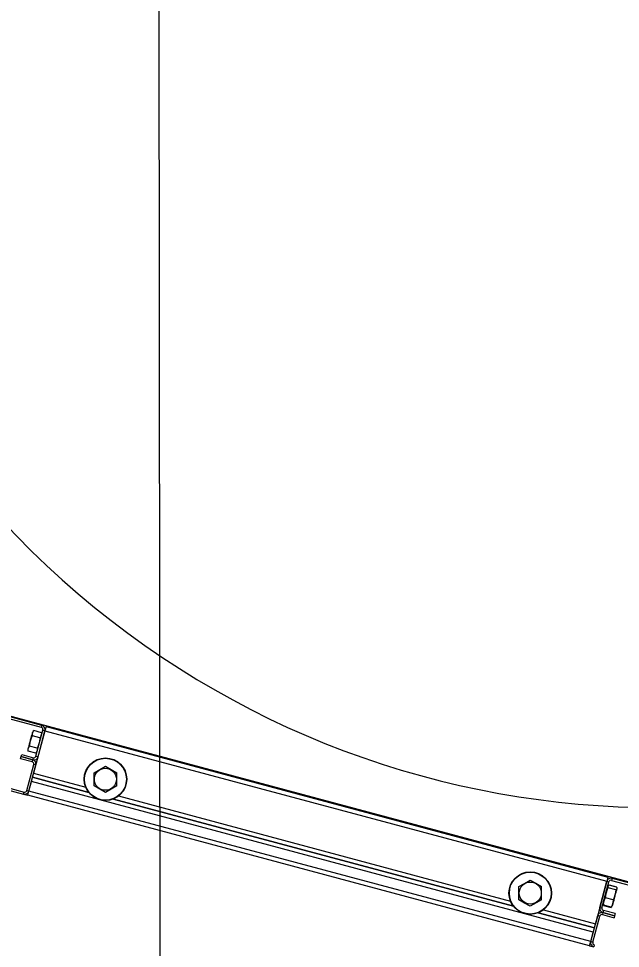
# Model space of a CAD drawing. Extents: x -264205 to -263659, y -1242401 to -1242060.
# Drawn here: x -263795.51 to -263795.107, y -1242207.417 to -1242206.795 of the extents above; entities that cross this region are included whole.
import ezdxf

# ---------------------------------------------------------------- set-up
doc = ezdxf.new("R2010")
doc.units = 0
doc.layers.add('KFA_SO_10-1_PLACHTY', color=7, linetype='Continuous')
doc.layers.add('SITUACIA_DSP_2D', color=7, linetype='Continuous')

msp = doc.modelspace()

# ---------------------------------------------------------------- linework, layer by layer
at = {"layer": 'KFA_SO_10-1_PLACHTY'}
msp.add_lwpolyline([(-263795.396, -1242226.823), (-263795.427, -1242195.892), (-263795.456, -1242167.905), (-263795.427, -1242160.909), (-263795.402, -1242132.887), (-263795.428, -1242101.98)], dxfattribs=at)
at = {"layer": 'SITUACIA_DSP_2D'}
for p, q in [((-263795.49484, -1242207.26955), (-263795.5811, -1242207.24644)), ((-263795.49447, -1242207.26817), (-263795.58073, -1242207.24506)), ((-263795.0819, -1242207.37826), (-263795.53244, -1242207.25754)), ((-263795.50134, -1242207.27434), (-263795.50162, -1242207.2754)), ((-263795.50112, -1242207.27354), (-263795.50134, -1242207.27434)), ((-263795.50099, -1242207.27303), (-263795.50112, -1242207.27354)), ((-263795.50094, -1242207.27286), (-263795.50099, -1242207.27303)), ((-263795.50092, -1242207.27505), (-263795.5009, -1242207.27353)), ((-263795.5009, -1242207.27353), (-263795.50033, -1242207.27209)), ((-263795.50033, -1242207.27209), (-263795.5, -1242207.2716)), ((-263795.49246, -1242207.27166), (-263795.50008, -1242207.30011)), ((-263795.49489, -1242207.27297), (-263795.5, -1242207.2716)), ((-263795.4985, -1242207.28873), (-263795.49383, -1242207.27129)), ((-263795.49713, -1242207.2891), (-263795.49246, -1242207.27166)), ((-263795.49489, -1242207.27297), (-263795.49491, -1242207.27449)), ((-263795.49484, -1242207.26955), (-263795.49447, -1242207.26817)), ((-263795.49246, -1242207.27166), (-263795.49383, -1242207.27129)), ((-263795.49231, -1242207.27113), (-263795.49246, -1242207.27166)), ((-263795.49246, -1242207.27166), (-263795.11623, -1242207.37247)), ((-263795.49217, -1242207.27061), (-263795.49231, -1242207.27113)), ((-263795.49205, -1242207.27013), (-263795.49217, -1242207.27061)), ((-263795.49193, -1242207.26972), (-263795.49205, -1242207.27013)), ((-263795.49184, -1242207.26937), (-263795.49193, -1242207.26972)), ((-263795.49178, -1242207.26912), (-263795.49184, -1242207.26937)), ((-263795.49173, -1242207.26896), (-263795.49178, -1242207.26912)), ((-263795.49172, -1242207.26891), (-263795.49173, -1242207.26896)), ((-263795.49172, -1242207.26891), (-263795.11549, -1242207.36972)), ((-263795.50268, -1242207.27937), (-263795.50303, -1242207.28067)), ((-263795.50269, -1242207.28101), (-263795.50219, -1242207.27832)), ((-263795.50232, -1242207.278), (-263795.50268, -1242207.27937)), ((-263795.50195, -1242207.27665), (-263795.50232, -1242207.278)), ((-263795.50219, -1242207.27832), (-263795.50122, -1242207.27567)), ((-263795.50162, -1242207.2754), (-263795.50195, -1242207.27665)), ((-263795.50122, -1242207.27567), (-263795.50092, -1242207.27505)), ((-263795.49581, -1242207.27642), (-263795.50092, -1242207.27505)), ((-263795.49632, -1242207.27981), (-263795.49726, -1242207.28247)), ((-263795.49587, -1242207.27711), (-263795.49632, -1242207.27981)), ((-263795.49581, -1242207.27642), (-263795.49587, -1242207.27711)), ((-263795.49548, -1242207.27593), (-263795.49581, -1242207.27642)), ((-263795.49491, -1242207.27449), (-263795.49548, -1242207.27593)), ((-263795.50387, -1242207.28378), (-263795.50388, -1242207.28382)), ((-263795.50377, -1242207.28344), (-263795.50387, -1242207.28378)), ((-263795.5036, -1242207.28278), (-263795.50377, -1242207.28344)), ((-263795.50369, -1242207.28538), (-263795.50367, -1242207.28386)), ((-263795.49858, -1242207.28675), (-263795.50369, -1242207.28538)), ((-263795.50367, -1242207.28386), (-263795.5031, -1242207.28242)), ((-263795.50335, -1242207.28184), (-263795.5036, -1242207.28278)), ((-263795.50303, -1242207.28067), (-263795.50335, -1242207.28184)), ((-263795.5031, -1242207.28242), (-263795.50276, -1242207.28194)), ((-263795.50276, -1242207.28194), (-263795.50269, -1242207.28101)), ((-263795.49766, -1242207.2833), (-263795.50276, -1242207.28194)), ((-263795.49825, -1242207.28626), (-263795.49858, -1242207.28675)), ((-263795.49768, -1242207.28483), (-263795.49825, -1242207.28626)), ((-263795.49766, -1242207.2833), (-263795.49768, -1242207.28483)), ((-263795.49726, -1242207.28247), (-263795.49766, -1242207.2833)), ((-263795.59302, -1242207.29094), (-263795.50677, -1242207.31405)), ((-263795.59265, -1242207.28957), (-263795.5064, -1242207.31268)), ((-263795.50879, -1242207.2904), (-263795.50842, -1242207.28902)), ((-263795.50099, -1242207.29249), (-263795.50879, -1242207.2904)), ((-263795.50842, -1242207.28902), (-263795.50805, -1242207.28765)), ((-263795.50842, -1242207.28902), (-263795.50062, -1242207.29111)), ((-263795.50062, -1242207.29111), (-263795.50842, -1242207.28902)), ((-263795.50805, -1242207.28765), (-263795.50025, -1242207.28974)), ((-263795.50099, -1242207.29249), (-263795.50062, -1242207.29111)), ((-263795.50062, -1242207.29111), (-263795.50025, -1242207.28974)), ((-263795.4985, -1242207.28873), (-263795.49713, -1242207.2891)), ((-263795.50465, -1242207.31167), (-263795.49998, -1242207.29424)), ((-263795.50328, -1242207.31204), (-263795.4986, -1242207.2946)), ((-263795.4986, -1242207.2946), (-263795.49998, -1242207.29424)), ((-263795.45958, -1242207.29976), (-263795.45584, -1242207.29759)), ((-263795.45584, -1242207.29759), (-263795.45198, -1242207.29537)), ((-263795.45198, -1242207.29537), (-263795.44824, -1242207.29753)), ((-263795.44824, -1242207.29753), (-263795.44438, -1242207.29976)), ((-263795.50082, -1242207.30286), (-263795.46319, -1242207.31294)), ((-263795.46319, -1242207.31294), (-263795.50082, -1242207.30286)), ((-263795.50008, -1242207.30011), (-263795.46521, -1242207.30945)), ((-263795.45958, -1242207.30086), (-263795.45958, -1242207.29976)), ((-263795.45958, -1242207.30474), (-263795.45958, -1242207.30086)), ((-263795.45958, -1242207.30853), (-263795.45958, -1242207.30474)), ((-263795.44438, -1242207.30086), (-263795.44438, -1242207.29976)), ((-263795.44438, -1242207.30474), (-263795.44438, -1242207.30086)), ((-263795.44438, -1242207.30853), (-263795.44438, -1242207.30474)), ((-263795.50465, -1242207.31167), (-263795.50328, -1242207.31204)), ((-263795.50328, -1242207.31204), (-263795.50155, -1242207.30562)), ((-263795.12533, -1242207.40643), (-263795.50155, -1242207.30562)), ((-263795.45573, -1242207.31076), (-263795.45958, -1242207.30853)), ((-263795.45198, -1242207.31292), (-263795.45573, -1242207.31076)), ((-263795.44813, -1242207.3107), (-263795.45198, -1242207.31292)), ((-263795.44438, -1242207.30853), (-263795.44813, -1242207.3107)), ((-263795.50677, -1242207.31405), (-263795.5064, -1242207.31268)), ((-263795.50677, -1242207.31405), (-263795.50401, -1242207.31479)), ((-263795.50401, -1242207.31479), (-263795.504, -1242207.31474)), ((-263795.12778, -1242207.4156), (-263795.50401, -1242207.31479)), ((-263795.504, -1242207.31474), (-263795.50396, -1242207.31458)), ((-263795.50396, -1242207.31458), (-263795.50389, -1242207.31433)), ((-263795.50389, -1242207.31433), (-263795.5038, -1242207.31399)), ((-263795.5038, -1242207.31399), (-263795.50368, -1242207.31357)), ((-263795.50368, -1242207.31357), (-263795.50356, -1242207.31309)), ((-263795.50356, -1242207.31309), (-263795.50342, -1242207.31258)), ((-263795.50342, -1242207.31258), (-263795.50328, -1242207.31204)), ((-263795.12705, -1242207.41285), (-263795.50328, -1242207.31204)), ((-263795.44668, -1242207.31737), (-263795.17873, -1242207.38917)), ((-263795.17873, -1242207.38917), (-263795.44668, -1242207.31737)), ((-263795.44319, -1242207.31535), (-263795.18074, -1242207.38568)), ((-263795.17512, -1242207.37598), (-263795.17137, -1242207.37382)), ((-263795.17137, -1242207.37382), (-263795.16752, -1242207.37159)), ((-263795.16752, -1242207.37159), (-263795.16377, -1242207.37375)), ((-263795.16377, -1242207.37375), (-263795.15992, -1242207.37598)), ((-263795.11623, -1242207.37247), (-263795.12385, -1242207.40092)), ((-263795.1209, -1242207.38991), (-263795.11623, -1242207.37247)), ((-263795.11952, -1242207.39028), (-263795.11485, -1242207.37284)), ((-263795.11608, -1242207.37194), (-263795.11623, -1242207.37247)), ((-263795.11611, -1242207.37201), (-263795.11623, -1242207.37247)), ((-263795.11485, -1242207.37284), (-263795.11623, -1242207.37247)), ((-263795.11595, -1242207.37142), (-263795.11608, -1242207.37194)), ((-263795.11582, -1242207.37094), (-263795.11595, -1242207.37142)), ((-263795.11571, -1242207.37053), (-263795.11582, -1242207.37094)), ((-263795.11562, -1242207.37018), (-263795.11571, -1242207.37053)), ((-263795.11555, -1242207.36993), (-263795.11562, -1242207.37018)), ((-263795.11551, -1242207.36977), (-263795.11555, -1242207.36993)), ((-263795.11549, -1242207.36972), (-263795.11551, -1242207.36977)), ((-263795.11274, -1242207.37046), (-263795.11311, -1242207.37183)), ((-263795.11311, -1242207.37183), (-263795.08264, -1242207.38)), ((-263795.11274, -1242207.37046), (-263795.08227, -1242207.37862)), ((-263795.17512, -1242207.37708), (-263795.17512, -1242207.37598)), ((-263795.17512, -1242207.38097), (-263795.17512, -1242207.37708)), ((-263795.15992, -1242207.37708), (-263795.15992, -1242207.37598)), ((-263795.15992, -1242207.38097), (-263795.15992, -1242207.37708)), ((-263795.11672, -1242207.38065), (-263795.11579, -1242207.37783)), ((-263795.11579, -1242207.37783), (-263795.11532, -1242207.37684)), ((-263795.11546, -1242207.37589), (-263795.11506, -1242207.37524)), ((-263795.11539, -1242207.37664), (-263795.11546, -1242207.37589)), ((-263795.11532, -1242207.37684), (-263795.11539, -1242207.37664)), ((-263795.11021, -1242207.37821), (-263795.11532, -1242207.37684)), ((-263795.11506, -1242207.37524), (-263795.11484, -1242207.37506)), ((-263795.10973, -1242207.37643), (-263795.11484, -1242207.37506)), ((-263795.11478, -1242207.37482), (-263795.10967, -1242207.37619)), ((-263795.11021, -1242207.37821), (-263795.11059, -1242207.38106)), ((-263795.11034, -1242207.38095), (-263795.11002, -1242207.37978)), ((-263795.11004, -1242207.37807), (-263795.11021, -1242207.37821)), ((-263795.1096, -1242207.37744), (-263795.11004, -1242207.37807)), ((-263795.11002, -1242207.37978), (-263795.10977, -1242207.37883)), ((-263795.10977, -1242207.37883), (-263795.10959, -1242207.37816)), ((-263795.10973, -1242207.37643), (-263795.10963, -1242207.3767)), ((-263795.10963, -1242207.3767), (-263795.1096, -1242207.37744)), ((-263795.10959, -1242207.37816), (-263795.10949, -1242207.3778)), ((-263795.10949, -1242207.3778), (-263795.10948, -1242207.37775)), ((-263795.17512, -1242207.38476), (-263795.17512, -1242207.38097)), ((-263795.17127, -1242207.38698), (-263795.17512, -1242207.38476)), ((-263795.15992, -1242207.38476), (-263795.16367, -1242207.38692)), ((-263795.15992, -1242207.38476), (-263795.15992, -1242207.38097)), ((-263795.1184, -1242207.38836), (-263795.11822, -1242207.38625)), ((-263795.11822, -1242207.38625), (-263795.11749, -1242207.38421)), ((-263795.11749, -1242207.38421), (-263795.1171, -1242207.38349)), ((-263795.1171, -1242207.38349), (-263795.11672, -1242207.38065)), ((-263795.11199, -1242207.38486), (-263795.1171, -1242207.38349)), ((-263795.11199, -1242207.38486), (-263795.11217, -1242207.38697)), ((-263795.11203, -1242207.38727), (-263795.11175, -1242207.38622)), ((-263795.11152, -1242207.38387), (-263795.11199, -1242207.38486)), ((-263795.11175, -1242207.38622), (-263795.11142, -1242207.38498)), ((-263795.11059, -1242207.38106), (-263795.11152, -1242207.38387)), ((-263795.11142, -1242207.38498), (-263795.11106, -1242207.38363)), ((-263795.11106, -1242207.38363), (-263795.11069, -1242207.38226)), ((-263795.11069, -1242207.38226), (-263795.11034, -1242207.38095)), ((-263795.16752, -1242207.38914), (-263795.17127, -1242207.38698)), ((-263795.16367, -1242207.38692), (-263795.16752, -1242207.38914)), ((-263795.15872, -1242207.39158), (-263795.12385, -1242207.40092)), ((-263795.1209, -1242207.38991), (-263795.12102, -1242207.39037)), ((-263795.1209, -1242207.38991), (-263795.11952, -1242207.39028)), ((-263795.11852, -1242207.39202), (-263795.11888, -1242207.3934)), ((-263795.11072, -1242207.39411), (-263795.11852, -1242207.39202)), ((-263795.11851, -1242207.38782), (-263795.11848, -1242207.38816)), ((-263795.11848, -1242207.38816), (-263795.1184, -1242207.38836)), ((-263795.11847, -1242207.3886), (-263795.11336, -1242207.38997)), ((-263795.1133, -1242207.38973), (-263795.1184, -1242207.38836)), ((-263795.1129, -1242207.38902), (-263795.1133, -1242207.38973)), ((-263795.1133, -1242207.38973), (-263795.11313, -1242207.38959)), ((-263795.11313, -1242207.38959), (-263795.11293, -1242207.38931)), ((-263795.11217, -1242207.38697), (-263795.1129, -1242207.38902)), ((-263795.11242, -1242207.38871), (-263795.11237, -1242207.38856)), ((-263795.11237, -1242207.38856), (-263795.11224, -1242207.38806)), ((-263795.11224, -1242207.38806), (-263795.11203, -1242207.38727)), ((-263795.16221, -1242207.39359), (-263795.12459, -1242207.40367)), ((-263795.12459, -1242207.40367), (-263795.16221, -1242207.39359)), ((-263795.12705, -1242207.41285), (-263795.12238, -1242207.39541)), ((-263795.12567, -1242207.41322), (-263795.121, -1242207.39578)), ((-263795.121, -1242207.39578), (-263795.12238, -1242207.39541)), ((-263795.11888, -1242207.3934), (-263795.11925, -1242207.39478)), ((-263795.11925, -1242207.39478), (-263795.11145, -1242207.39687)), ((-263795.11109, -1242207.39549), (-263795.11888, -1242207.3934)), ((-263795.11888, -1242207.3934), (-263795.11109, -1242207.39549)), ((-263795.11109, -1242207.39549), (-263795.11145, -1242207.39687)), ((-263795.11072, -1242207.39411), (-263795.11109, -1242207.39549)), ((-263795.12705, -1242207.41285), (-263795.12533, -1242207.40643)), ((-263795.12778, -1242207.4156), (-263795.12777, -1242207.41555)), ((-263795.12778, -1242207.4156), (-263795.12503, -1242207.41634)), ((-263795.12777, -1242207.41555), (-263795.12773, -1242207.41539)), ((-263795.12773, -1242207.41539), (-263795.12766, -1242207.41514)), ((-263795.12766, -1242207.41514), (-263795.12757, -1242207.4148)), ((-263795.12757, -1242207.4148), (-263795.12746, -1242207.41438)), ((-263795.12746, -1242207.41438), (-263795.12733, -1242207.4139)), ((-263795.12733, -1242207.4139), (-263795.12719, -1242207.41339)), ((-263795.12719, -1242207.41339), (-263795.12705, -1242207.41285)), ((-263795.12705, -1242207.41285), (-263795.12567, -1242207.41322)), ((-263795.12466, -1242207.41496), (-263795.12503, -1242207.41634))]:
    msp.add_line(p, q, dxfattribs=at)
for centre, radius in [((-263795.45198, -1242207.30415), 0.01425), ((-263795.45198, -1242207.30415), 0.01401), ((-263795.45198, -1242207.30415), 0.00739), ((-263795.16752, -1242207.38037), 0.01425), ((-263795.16752, -1242207.38037), 0.01401), ((-263795.16752, -1242207.38037), 0.00739)]:
    msp.add_circle(centre, radius, dxfattribs=at)
for centre, radius, start, end in [((-263795.0819, -1242206.72463), 0.5985, 144.56502, 35.43498), ((-263795.49521, -1242207.27093), 0.00143, 345, 74.99999), ((-263795.49521, -1242207.27093), 0.00285, 345, 74.99999), ((-263795.50136, -1242207.29387), 0.00142, 345, 74.99999), ((-263795.49988, -1242207.28836), 0.00285, 254.99999, 345), ((-263795.50136, -1242207.29387), 0.00285, 345, 74.99999), ((-263795.49988, -1242207.28836), 0.00143, 254.99999, 345), ((-263795.50603, -1242207.3113), 0.00143, 254.99999, 345), ((-263795.50603, -1242207.3113), 0.00285, 254.99999, 345), ((-263795.11348, -1242207.37321), 0.00285, 74.99999, 165), ((-263795.11348, -1242207.37321), 0.00143, 74.99999, 165), ((-263795.11815, -1242207.39065), 0.00285, 165, 254.99999), ((-263795.11815, -1242207.39065), 0.00143, 165, 254.99999), ((-263795.11962, -1242207.39615), 0.00285, 74.99999, 165), ((-263795.11962, -1242207.39615), 0.00143, 74.99999, 165), ((-263795.12429, -1242207.41359), 0.00285, 165, 254.99999), ((-263795.12429, -1242207.41359), 0.00143, 165, 254.99999)]:
    msp.add_arc(centre, radius, start, end, dxfattribs=at)

doc.saveas('drawing.dxf')
